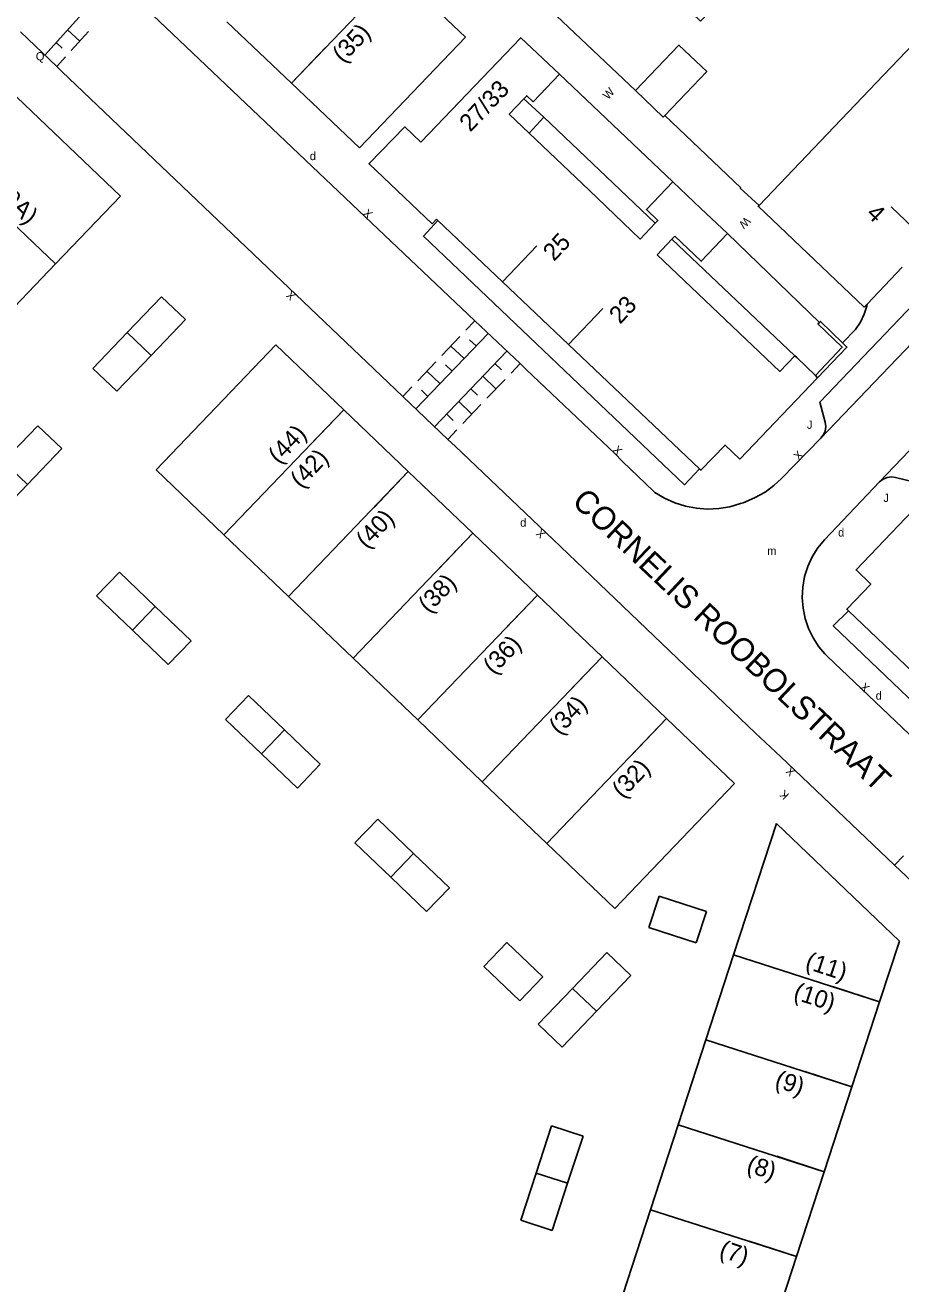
# Model space of a CAD drawing. Extents: x 134999 to 136502, y 457398 to 459002.
# Drawn here: x 135094.2 to 135147.1, y 458026.4 to 458102.5 of the extents above; entities that cross this region are included whole.
import ezdxf

# ---------------------------------------------------------------- set-up
doc = ezdxf.new("R2010")
doc.units = 0
for name, color, linetype in [('RI_DGTB_13', 7, 'Continuous'), ('RI_DGTB_15', 7, 'Continuous'), ('RI_DGTB_2', 7, 'Continuous'), ('RI_DGTB_29', 7, 'Continuous'), ('RI_DGTB_30', 7, 'Continuous'), ('RI_DGTB_31', 7, 'Continuous'), ('RI_DGTB_35', 7, 'Continuous'), ('RI_DGTB_36', 7, 'Continuous'), ('RI_DGTB_37', 7, 'Continuous'), ('RI_DGTB_43', 7, 'Continuous'), ('RI_DGTB_53', 7, 'Continuous'), ('RI_DGTB_54', 7, 'Continuous'), ('RI_DGTB_6', 7, 'Continuous'), ('RI_DGTB_7', 7, 'Continuous')]:
    doc.layers.add(name, color=color, linetype=linetype)

msp = doc.modelspace()

# ---------------------------------------------------------------- linework, layer by layer
at = {"layer": 'RI_DGTB_13'}
for p, q in [((135116.656, 458105.696), (135110.25, 458099.01)), ((135120.77, 458101.787), (135114.364, 458095.101)), ((135109.302, 458083.2), (135102.066, 458075.647)), ((135121.207, 458071.811), (135113.971, 458064.258)), ((135099.848, 458069.465), (135098.465, 458068.021)), ((135104.183, 458065.318), (135102.8, 458063.874)), ((135129.01, 458064.345), (135121.774, 458056.792)), ((135107.652, 458061.999), (135106.269, 458060.555)), ((135109.82, 458059.925), (135108.436, 458058.481)), ((135111.987, 458057.852), (135110.603, 458056.407)), ((135137.013, 458056.689), (135129.777, 458049.135)), ((135115.456, 458054.533), (135114.073, 458053.089)), ((135117.624, 458052.459), (135116.24, 458051.015)), ((135119.791, 458050.386), (135118.407, 458048.941)), ((135131.844, 458047.978), (135132.464, 458049.879)), ((135132.464, 458049.879), (135135.316, 458048.949)), ((135134.696, 458047.048), (135135.316, 458048.949)), ((135131.844, 458047.978), (135134.696, 458047.048)), ((135121.873, 458045.625), (135123.256, 458047.07)), ((135129.301, 458046.469), (135130.745, 458045.086)), ((135136.952, 458046.323), (135145.779, 458043.488)), ((135124.041, 458043.552), (135125.424, 458044.997)), ((135127.225, 458044.302), (135128.669, 458042.919)), ((135125.15, 458042.136), (135126.594, 458040.753)), ((135135.278, 458041.189), (135144.105, 458038.355)), ((135125.958, 458035.989), (135127.862, 458035.378)), ((135133.604, 458036.054), (135142.43, 458033.22)), ((135125.028, 458033.137), (135126.932, 458032.526)), ((135131.931, 458030.921), (135140.755, 458028.087)), ((135124.098, 458030.285), (135126.002, 458029.674))]:
    msp.add_line(p, q, dxfattribs=at)
for points in [[(135116.656, 458105.696), (135120.77, 458101.787)], [(135106.336, 458102.73), (135110.25, 458099.01)], [(135099.909, 458092.187), (135093.218, 458098.588)], [(135110.25, 458099.01), (135114.364, 458095.101)], [(135095.983, 458088.089), (135089.292, 458094.49)], [(135099.909, 458092.187), (135095.983, 458088.089)], [(135095.983, 458088.089), (135092.247, 458084.19)], [(135102.394, 458086.107), (135100.319, 458083.941)], [(135103.839, 458084.724), (135102.394, 458086.107)], [(135103.839, 458084.724), (135101.763, 458082.558)], [(135100.319, 458083.941), (135098.244, 458081.775)], [(135101.763, 458082.558), (135100.319, 458083.941)], [(135113.403, 458079.277), (135109.302, 458083.2)], [(135101.763, 458082.558), (135099.688, 458080.393)], [(135099.688, 458080.393), (135098.244, 458081.775)], [(135113.403, 458079.277), (135106.166, 458071.724)], [(135117.305, 458075.544), (135113.403, 458079.277)], [(135094.922, 458078.309), (135092.847, 458076.143)], [(135096.367, 458076.926), (135094.922, 458078.309)], [(135096.367, 458076.926), (135094.292, 458074.76)], [(135094.292, 458074.76), (135092.847, 458076.143)], [(135106.166, 458071.724), (135102.066, 458075.647)], [(135117.305, 458075.544), (135110.069, 458067.991)], [(135121.207, 458071.811), (135117.305, 458075.544)], [(135094.292, 458074.76), (135092.217, 458072.594)], [(135110.069, 458067.991), (135106.166, 458071.724)], [(135125.109, 458068.078), (135121.207, 458071.811)], [(135102.016, 458067.391), (135099.848, 458069.465)], [(135100.632, 458065.948), (135098.465, 458068.021)], [(135113.971, 458064.258), (135110.069, 458067.991)], [(135125.109, 458068.078), (135117.872, 458060.525)], [(135129.01, 458064.345), (135125.109, 458068.078)], [(135102.016, 458067.391), (135100.632, 458065.948)], [(135104.183, 458065.318), (135102.016, 458067.391)], [(135102.8, 458063.874), (135100.632, 458065.948)], [(135117.872, 458060.525), (135113.971, 458064.258)], [(135132.912, 458060.612), (135129.01, 458064.345)], [(135109.82, 458059.925), (135107.652, 458061.999)], [(135108.436, 458058.481), (135106.269, 458060.555)], [(135121.774, 458056.792), (135117.872, 458060.525)], [(135132.912, 458060.612), (135125.676, 458053.059)], [(135137.013, 458056.689), (135132.912, 458060.612)], [(135111.987, 458057.852), (135109.82, 458059.925)], [(135110.603, 458056.407), (135108.436, 458058.481)], [(135125.676, 458053.059), (135121.774, 458056.792)], [(135117.624, 458052.459), (135115.456, 458054.533)], [(135136.952, 458046.323), (135139.542, 458054.269)], [(135146.976, 458047.157), (135139.542, 458054.269)], [(135116.24, 458051.015), (135114.073, 458053.089)], [(135129.777, 458049.135), (135125.676, 458053.059)], [(135119.791, 458050.386), (135117.624, 458052.459)], [(135118.407, 458048.941), (135116.24, 458051.015)], [(135125.424, 458044.997), (135123.256, 458047.07)], [(135145.779, 458043.488), (135146.976, 458047.157)], [(135129.301, 458046.469), (135127.225, 458044.302)], [(135135.278, 458041.189), (135136.952, 458046.323)], [(135124.041, 458043.552), (135121.873, 458045.625)], [(135130.745, 458045.086), (135128.669, 458042.919)], [(135127.225, 458044.302), (135125.15, 458042.136)], [(135128.669, 458042.919), (135126.594, 458040.753)], [(135144.105, 458038.355), (135145.779, 458043.488)], [(135133.604, 458036.054), (135135.278, 458041.189)], [(135142.43, 458033.22), (135144.105, 458038.355)], [(135125.028, 458033.137), (135125.958, 458035.989)], [(135131.931, 458030.921), (135133.604, 458036.054)], [(135126.932, 458032.526), (135127.862, 458035.378)], [(135124.098, 458030.285), (135125.028, 458033.137)], [(135140.755, 458028.087), (135142.43, 458033.22)], [(135126.002, 458029.674), (135126.932, 458032.526)], [(135130.257, 458025.786), (135131.931, 458030.921)], [(135139.08, 458022.953), (135140.755, 458028.087)]]:
    msp.add_lwpolyline(points, dxfattribs=at)
at = {"layer": 'RI_DGTB_15'}
for p, q in [((135110.25, 458099.01), (135112.317, 458101.185)), ((135148.655, 458089.465), (135146.486, 458091.537)), ((135122.996, 458087.006), (135125.063, 458089.182)), ((135126.991, 458083.211), (135129.058, 458085.387)), ((135113.403, 458079.277), (135111.33, 458077.11)), ((135117.305, 458075.544), (135115.232, 458073.377)), ((135121.207, 458071.811), (135119.134, 458069.644)), ((135125.109, 458068.078), (135123.036, 458065.911)), ((135129.01, 458064.345), (135126.937, 458062.178)), ((135132.912, 458060.612), (135130.839, 458058.445)), ((135145.779, 458043.488), (135142.927, 458044.419)), ((135144.105, 458038.355), (135141.253, 458039.286)), ((135142.43, 458033.22), (135139.578, 458034.151)), ((135140.755, 458028.087), (135137.903, 458029.018))]:
    msp.add_line(p, q, dxfattribs=at)
at = {"layer": 'RI_DGTB_2'}
for p, q in [((135145.992, 458099.479), (135149.794, 458103.461)), ((135142.209, 458095.517), (135145.992, 458099.479)), ((135128.222, 458092.539), (135124.608, 458095.989)), ((135138.493, 458091.626), (135142.209, 458095.517)), ((135133.291, 458093.051), (135134.988, 458091.441)), ((135126.991, 458083.211), (135122.996, 458087.006)), ((135141.898, 458081.338), (135142.037, 458081.204))]:
    msp.add_line(p, q, dxfattribs=at)
for points in [[(135118.057, 458095.453), (135124.101, 458101.761), (135126.441, 458099.561)], [(135124.279, 458098.06), (135124.461, 458098.251), (135124.851, 458097.891), (135126.441, 458099.561)], [(135124.608, 458095.989), (135123.401, 458097.141), (135124.279, 458098.06)], [(135124.279, 458098.06), (135125.49, 458096.95)], [(135125.49, 458096.95), (135124.608, 458095.989)], [(135117.104, 458096.367), (135114.93, 458094.15), (135114.956, 458094.125)], [(135117.104, 458096.367), (135118.057, 458095.453)], [(135114.956, 458094.125), (135118.75, 458090.52), (135119.006, 458090.796)], [(135132.225, 458090.548), (135132.381, 458090.711), (135131.691, 458091.371), (135133.291, 458093.051)], [(135128.222, 458092.539), (135131.311, 458089.591), (135132.225, 458090.548)], [(135145.024, 458085.662), (135144.851, 458085.481), (135138.441, 458091.571), (135138.493, 458091.626)], [(135119.098, 458090.708), (135119.006, 458090.796)], [(135122.996, 458087.006), (135119.098, 458090.708)], [(135132.341, 458088.641), (135133.236, 458089.587)], [(135133.236, 458089.587), (135133.411, 458089.771)], [(135132.341, 458088.641), (135139.753, 458081.594), (135140.66, 458082.53)], [(135145.024, 458085.662), (135147.146, 458087.885)], [(135126.991, 458083.211), (135134.899, 458075.699)], [(135140.66, 458082.53), (135140.77, 458082.43), (135141.898, 458081.338)], [(135134.899, 458075.699), (135134.981, 458075.621), (135136.444, 458077.142), (135137.33, 458076.29), (135142.037, 458081.204)], [(135149.05, 458074.52), (135144.36, 458069.59), (135145.249, 458068.74), (135143.798, 458067.221), (135143.897, 458067.127)], [(135143.897, 458067.127), (135147.788, 458063.419)]]:
    msp.add_lwpolyline(points, dxfattribs=at)
at = {"layer": 'RI_DGTB_31'}
for p, q in [((135099.641, 458105.47), (135095.339, 458100.713)), ((135096.715, 458102.234), (135097.457, 458101.563)), ((135097.977, 458102.138), (135096.937, 458100.988)), ((135096.022, 458101.467), (135096.392, 458101.132)), ((135096.59, 458100.605), (135096.063, 458100.022)), ((135120.783, 458084.08), (135121.328, 458084.651)), ((135117.768, 458079.323), (135122.124, 458083.893)), ((135119.331, 458082.556), (135120.42, 458083.699)), ((135120.672, 458082.369), (135119.876, 458083.128)), ((135121.398, 458083.131), (135121, 458083.51)), ((135123.26, 458082.824), (135118.897, 458078.246)), ((135117.879, 458081.033), (135118.968, 458082.176)), ((135119.22, 458080.846), (135118.424, 458081.604)), ((135119.946, 458081.608), (135119.548, 458081.987)), ((135122.533, 458082.061), (135122.931, 458081.681)), ((135124.056, 458082.065), (135123.511, 458081.493)), ((135121.805, 458081.298), (135122.602, 458080.539)), ((135123.147, 458081.111), (135122.056, 458079.967)), ((135116.972, 458080.082), (135117.516, 458080.652)), ((135118.494, 458080.084), (135118.096, 458080.463)), ((135121.078, 458080.535), (135121.476, 458080.155)), ((135120.351, 458079.772), (135121.147, 458079.013)), ((135121.693, 458079.585), (135120.602, 458078.441)), ((135119.624, 458079.009), (135120.022, 458078.629)), ((135120.238, 458078.059), (135119.693, 458077.487))]:
    msp.add_line(p, q, dxfattribs=at)
msp.add_lwpolyline([(135147.224, 458052.317), (135146.682, 458051.752)], dxfattribs=at)
at = {"layer": 'RI_DGTB_53'}
for p, q in [((135096.358, 458099.741), (135096.37, 458099.73)), ((135126.441, 458099.561), (135133.291, 458093.051)), ((135136.591, 458089.921), (135142.14, 458084.55)), ((135124.056, 458082.065), (135121.328, 458084.651)), ((135127.908, 458069.654), (135126.052, 458071.423)), ((135142.628, 458064.361), (135151.058, 458056.32)), ((135138.281, 458059.731), (135139.799, 458058.319))]:
    msp.add_line(p, q, dxfattribs=at)
for points in [[(135131.027, 458098.571), (135126.26, 458103.09), (135130.25, 458107.29), (135134.964, 458102.764), (135136.461, 458104.261)], [(135120.922, 458085.036), (135114.701, 458090.931), (135100.267, 458104.671)], [(135162.701, 458098.951), (135162.49, 458098.768), (135162.235, 458098.653), (135161.959, 458098.614), (135161.731, 458098.641), (135160.541, 458098.951), (135142.171, 458079.731), (135142.481, 458078.531), (135142.526, 458078.259), (135142.491, 458077.985), (135142.379, 458077.733), (135142.231, 458077.551)], [(135138.493, 458091.626), (135137.36, 458092.66), (135137.39, 458092.69), (135132.797, 458097.061)], [(135165.86, 458095.925), (135165.749, 458095.775), (135165.625, 458095.501), (135165.578, 458095.204), (135165.61, 458094.905), (135165.94, 458093.765), (135147.91, 458074.895), (135146.74, 458075.175), (135146.516, 458075.214), (135146.241, 458075.189), (135145.986, 458075.086), (135145.77, 458074.915)], [(135142.231, 458077.551), (135157.912, 458093.945)], [(135161.036, 458090.88), (135145.77, 458074.915)], [(135143.528, 458083.326), (135144.318, 458084.135), (135144.616, 458084.569), (135144.845, 458085.043), (135145, 458085.546), (135145.024, 458085.662)], [(135121.328, 458084.651), (135120.922, 458085.036)], [(135143.528, 458083.326), (135142.204, 458084.617), (135142.14, 458084.55)], [(135141.898, 458081.338), (135143.52, 458083.06), (135142.053, 458084.459), (135142.14, 458084.55)], [(135142.037, 458081.204), (135143.8, 458083.06), (135143.528, 458083.326)], [(135124.428, 458081.712), (135124.056, 458082.065)], [(135132.122, 458074.349), (135130.241, 458076.151), (135129.791, 458076.631), (135124.428, 458081.712)], [(135142.231, 458077.551), (135139.861, 458075.121), (135139.385, 458074.688), (135138.871, 458074.301), (135138.224, 458073.943), (135137.542, 458073.656), (135137.381, 458073.601), (135136.731, 458073.412), (135136.063, 458073.301), (135135.387, 458073.27), (135134.712, 458073.318), (135134.047, 458073.446), (135133.402, 458073.651), (135132.786, 458073.931), (135132.207, 458074.282), (135132.151, 458074.321), (135132.122, 458074.349)], [(135145.77, 458074.915), (135142.441, 458071.418), (135142.041, 458070.921), (135141.706, 458070.378), (135141.441, 458069.797), (135141.251, 458069.188), (135141.139, 458068.56), (135141.106, 458067.923), (135141.153, 458067.286), (135141.28, 458066.661), (135141.483, 458066.056), (135141.761, 458065.482), (135142.108, 458064.946), (135142.464, 458064.517), (135142.628, 458064.361)]]:
    msp.add_lwpolyline(points, dxfattribs=at)
at = {"layer": 'RI_DGTB_54'}
for p, q in [((135093.876, 458102.108), (135096.063, 458100.022)), ((135096.063, 458100.022), (135096.358, 458099.741)), ((135116.972, 458080.082), (135119.693, 458077.487)), ((135127.908, 458069.654), (135138.281, 458059.731)), ((135146.682, 458051.752), (135139.799, 458058.319)), ((135150.434, 458048.173), (135146.682, 458051.752))]:
    msp.add_line(p, q, dxfattribs=at)
for points in [[(135096.37, 458099.73), (135116.532, 458080.502)], [(135116.532, 458080.502), (135116.972, 458080.082)], [(135119.693, 458077.487), (135120.158, 458077.044)], [(135120.158, 458077.044), (135126.052, 458071.423)]]:
    msp.add_lwpolyline(points, dxfattribs=at)
at = {"layer": 'RI_DGTB_6'}
msp.add_line((135134.988, 458091.441), (135136.591, 458089.921), dxfattribs=at)
for points in [[(135131.027, 458098.571), (135133.651, 458101.321), (135135.338, 458099.718), (135132.797, 458097.061)], [(135131.027, 458098.571), (135132.708, 458096.968), (135132.797, 458097.061)], [(135136.591, 458089.921), (135135.001, 458088.251), (135133.411, 458089.771)]]:
    msp.add_lwpolyline(points, dxfattribs=at)
at = {"layer": 'RI_DGTB_7'}
for points in [[(135125.49, 458096.95), (135132.225, 458090.548)], [(135119.098, 458090.708), (135118.221, 458089.771), (135134.001, 458074.741), (135134.899, 458075.699)], [(135133.236, 458089.587), (135140.66, 458082.53)], [(135143.897, 458067.127), (135142.981, 458066.211), (135158.761, 458051.121), (135159.684, 458052.085)]]:
    msp.add_lwpolyline(points, dxfattribs=at)

# ---------------------------------------------------------------- texts
at = {"layer": 'RI_DGTB_29'}
for p in [(135111.351, 458094.362), (135143.271, 458071.612), (135145.541, 458061.752)]:
    msp.add_text('d', height=0.5, rotation=359.99973, dxfattribs=at).set_placement(p)
msp.add_text('d', height=0.5, dxfattribs=at).set_placement((135124.064, 458072.208))
at = {"layer": 'RI_DGTB_30'}
for s, height, rotation, p in [('W', 0.5, 47.29037, (135129.373, 458097.988)), ('X', 0.5, 316.33807, (135114.526, 458091.102)), ('W', 0.5, 224.99924, (135137.683, 458090.973)), ('X', 0.499, 136.40187, (135110.548, 458086.204)), ('X', 0.5, 314.84433, (135129.616, 458076.811)), ('X', 0.5, 45.71069, (135140.889, 458076.186)), ('X', 0.499, 136.40187, (135125.65, 458071.808)), ('X', 0.5, 316.75912, (135144.555, 458062.46)), ('X', 0.499, 136.40187, (135140.728, 458057.435)), ('K', 0.499, 136.40187, (135140.351, 458056.022))]:
    msp.add_text(s, height=height, rotation=rotation, dxfattribs=at).set_placement(p)
at = {"layer": 'RI_DGTB_31'}
for s, rotation, p in [('Q', 359.99965, (135094.8, 458100.39)), ('J', 359.99973, (135141.391, 458078.122)), ('J', 359.99973, (135146.011, 458073.702))]:
    msp.add_text(s, height=0.5, rotation=rotation, dxfattribs=at).set_placement(p)
at = {"layer": 'RI_DGTB_35'}
for s, rotation, p in [('(35)', 46.4596, (135113.371, 458100.184)), ('(39A)', 316.2264, (135091.821, 458092.793)), ('4', 316.3382, (135144.92, 458091.054)), ('23', 46.4706, (135130.097, 458084.404)), ('(44)', 46.2678, (135109.49, 458075.941)), ('(32)', 46.2678, (135130.259, 458055.735)), ('(11)', 341.9331, (135141.226, 458045.526))]:
    msp.add_text(s, height=1.054, rotation=rotation, dxfattribs=at).set_placement(p)
at = {"layer": 'RI_DGTB_36'}
for s, rotation, p in [('27/33', 46.4706, (135121.048, 458096.017)), ('25', 46.4706, (135126.101, 458088.199)), ('(42)', 46.2678, (135110.825, 458074.479)), ('(40)', 46.2678, (135114.8, 458070.823)), ('(38)', 46.2678, (135118.55, 458066.929)), ('(36)', 46.2678, (135122.472, 458063.219)), ('(34)', 46.2678, (135126.448, 458059.564)), ('(10)', 341.9331, (135140.513, 458043.679)), ('(9)', 341.9331, (135139.387, 458038.366)), ('(8)', 341.9331, (135137.681, 458033.242)), ('(7)', 341.9331, (135136.027, 458028.102))]:
    msp.add_text(s, height=1.054, rotation=rotation, dxfattribs=at).set_placement(p)
at = {"layer": 'RI_DGTB_37'}
msp.add_text('CORNELIS ROOBOLSTRAAT', height=1.39997, rotation=316.53452, dxfattribs=at).set_placement((135127.124, 458073.642))
at = {"layer": 'RI_DGTB_43'}
msp.add_text('m', height=0.5, dxfattribs=at).set_placement((135138.989, 458070.497))

doc.saveas('drawing.dxf')
